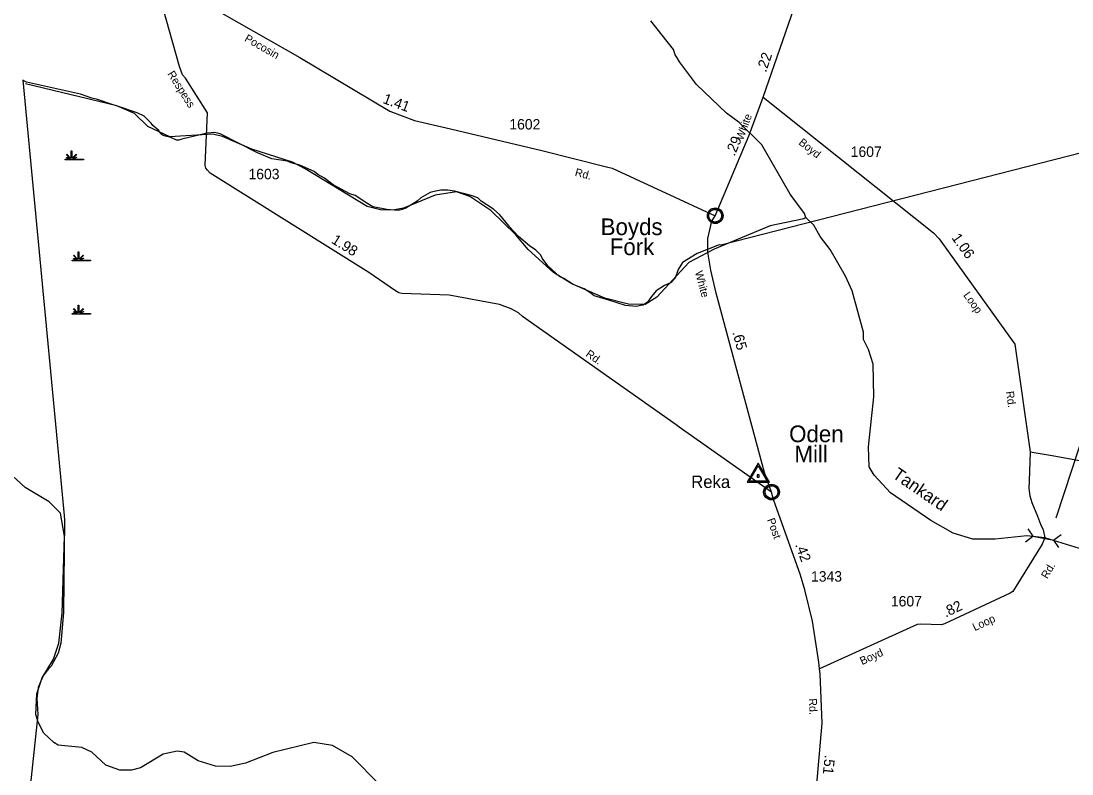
# Model space of a CAD drawing. Extents: x 2532689 to 2764727, y 536648 to 732970.
# Drawn here: x 2632520 to 2645127, y 653624 to 662660 of the extents above; entities that cross this region are included whole.
import ezdxf

# ---------------------------------------------------------------- set-up
doc = ezdxf.new("R2010")
doc.units = 0
for name, color, linetype in [('Exist Civil Demographics Community CELL', 7, 'Continuous'), ('Exist Civil Demographics Community Label', 7, 'Continuous'), ('Exist Hydrographic Creek Single Shore', 7, 'Continuous'), ('Exist Hydrographic Creek Single Shore Label', 7, 'Continuous'), ('Exist Hydrographic Swamp CELL', 7, 'Continuous'), ('Exist Road Secondary Mileage Hundredths English Label', 7, 'Continuous'), ('Exist Road Secondary Structure Pipe CELL', 7, 'Continuous'), ('Exist Road Secondary Structure Pipe Number Label', 7, 'Continuous'), ('Exist Road Secondary Type 51 Attributed', 7, 'Continuous'), ('Exist Road Secondary Type 51 Label', 7, 'Continuous'), ('Exist Road Secondary Type 51 Number Label', 7, 'Continuous'), ('Exist Survey Geodetic Marker CELL', 7, 'Continuous'), ('Exist Survey Geodetic Marker Label', 7, 'Continuous'), ('Exist Utilities Electrical Transmission Line', 7, 'Continuous')]:
    doc.layers.add(name, color=color, linetype=linetype)

msp = doc.modelspace()

# ---------------------------------------------------------------- linework, layer by layer
at = {"layer": 'Exist Civil Demographics Community CELL'}
for points in [[(2640770, 660335), (2640771, 660341), (2640773, 660348), (2640776, 660355), (2640779, 660361), (2640782, 660366), (2640786, 660371), (2640790, 660376), (2640794, 660380), (2640800, 660385), (2640805, 660389), (2640810, 660391), (2640815, 660394), (2640821, 660396), (2640826, 660398), (2640831, 660399), (2640836, 660400), (2640840, 660401), (2640846, 660401), (2640850, 660401), (2640856, 660401), (2640861, 660400), (2640866, 660399), (2640871, 660397), (2640876, 660395), (2640883, 660393), (2640889, 660389), (2640894, 660386), (2640899, 660382), (2640903, 660378), (2640907, 660374), (2640911, 660369), (2640914, 660365), (2640917, 660360), (2640919, 660355), (2640921, 660350), (2640923, 660345), (2640924, 660340), (2640925, 660334), (2640926, 660329), (2640926, 660323), (2640926, 660317), (2640925, 660312), (2640924, 660306), (2640923, 660300), (2640921, 660294), (2640919, 660289), (2640915, 660283), (2640912, 660278), (2640909, 660273), (2640904, 660268), (2640899, 660263), (2640894, 660259), (2640889, 660256), (2640885, 660253), (2640878, 660250), (2640871, 660247), (2640865, 660246), (2640858, 660245), (2640854, 660244), (2640849, 660244), (2640844, 660244), (2640839, 660244), (2640834, 660245), (2640828, 660246), (2640823, 660248), (2640818, 660250), (2640814, 660252), (2640810, 660254), (2640803, 660258), (2640797, 660262), (2640792, 660267), (2640788, 660271), (2640785, 660275), (2640782, 660280), (2640778, 660287), (2640776, 660290), (2640774, 660294), (2640772, 660302), (2640770, 660310), (2640769, 660315), (2640769, 660321), (2640769, 660326), (2640770, 660332)], [(2641445, 657020), (2641446, 657025), (2641448, 657032), (2641451, 657039), (2641454, 657045), (2641457, 657050), (2641461, 657056), (2641465, 657060), (2641470, 657065), (2641475, 657069), (2641481, 657073), (2641486, 657076), (2641491, 657078), (2641496, 657080), (2641502, 657082), (2641506, 657083), (2641511, 657084), (2641515, 657085), (2641521, 657085), (2641526, 657085), (2641531, 657085), (2641536, 657084), (2641541, 657083), (2641546, 657082), (2641551, 657080), (2641558, 657077), (2641564, 657073), (2641569, 657070), (2641575, 657066), (2641578, 657063), (2641582, 657058), (2641586, 657053), (2641589, 657049), (2641592, 657044), (2641595, 657039), (2641597, 657034), (2641598, 657029), (2641599, 657024), (2641600, 657018), (2641601, 657013), (2641601, 657007), (2641601, 657002), (2641601, 656996), (2641600, 656990), (2641598, 656984), (2641596, 656978), (2641594, 656973), (2641591, 656967), (2641587, 656962), (2641584, 656957), (2641580, 656953), (2641574, 656948), (2641569, 656944), (2641564, 656940), (2641560, 656938), (2641553, 656934), (2641546, 656932), (2641540, 656930), (2641534, 656929), (2641529, 656928), (2641525, 656928), (2641519, 656928), (2641515, 656929), (2641509, 656929), (2641503, 656931), (2641499, 656932), (2641493, 656934), (2641489, 656936), (2641485, 656938), (2641478, 656942), (2641473, 656946), (2641468, 656951), (2641463, 656956), (2641460, 656960), (2641457, 656964), (2641453, 656971), (2641451, 656974), (2641450, 656978), (2641447, 656987), (2641445, 656994), (2641445, 656999), (2641444, 657005), (2641444, 657010), (2641445, 657016)]]:
    msp.add_lwpolyline(points, close=True, dxfattribs=at)
for centre, radius in [((2640848, 660323), 94.3), ((2640847, 660323), 76.7), ((2641523, 657007), 94.3), ((2641523, 657007), 76.7)]:
    msp.add_circle(centre, radius, dxfattribs=at)
at = {"layer": 'Exist Hydrographic Creek Single Shore'}
for points in [[(2641936, 660303), (2641918, 660351), (2641746, 660581), (2641408, 661174), (2641136, 661443), (2640983, 661555), (2640625, 661898), (2640419, 662169), (2640393, 662217), (2640368, 662252), (2640349, 662317), (2640075, 662660)], [(2641936, 660303), (2641911, 660285), (2641505, 660200), (2640836, 659920), (2640531, 659763), (2640148, 659344), (2640008, 659259), (2639808, 659261), (2639523, 659332), (2639128, 659506), (2638908, 659642), (2638602, 659918), (2638456, 660093), (2638158, 660386), (2637905, 660553), (2637745, 660609), (2637487, 660569), (2637108, 660413), (2637000, 660392), (2636850, 660389), (2636673, 660435), (2635930, 660887), (2635778, 660966), (2635291, 661121), (2634938, 661274), (2634820, 661302), (2634305, 661268), (2634043, 661395), (2633882, 661549), (2633671, 661643), (2632573, 661904)], [(2645216, 656331), (2644801, 656460), (2644587, 656483), (2644205, 656441), (2643938, 656444), (2643703, 656516), (2643433, 656666), (2642951, 656998), (2642754, 657210), (2642694, 657309), (2642688, 657552), (2642750, 658152), (2642741, 658543), (2642688, 658718), (2642627, 658840), (2642625, 658925), (2642489, 659422), (2642410, 659596), (2642228, 659917), (2642108, 660073), (2642030, 660211), (2641936, 660303)], [(2636818, 653503), (2636494, 653831), (2636258, 653966), (2636032, 654003), (2635543, 653884), (2635212, 653753), (2635030, 653716), (2634855, 653719), (2634645, 653782), (2634476, 653887), (2634392, 653900), (2634226, 653864), (2633955, 653699), (2633847, 653671), (2633706, 653669), (2633538, 653731), (2633368, 653885), (2633250, 653943), (2632965, 653971), (2632915, 654001), (2632796, 654115), (2632726, 654247), (2632699, 654337), (2632710, 654587), (2632773, 654780), (2632909, 655003), (2632972, 655195), (2633014, 655555), (2633043, 656479), (2632995, 656753), (2632858, 656892), (2632572, 657061), (2632265, 657337)]]:
    msp.add_lwpolyline(points, dxfattribs=at)
at = {"layer": 'Exist Hydrographic Swamp CELL'}
for points in [[(2633050, 661000), (2633103, 661000), (2633105, 661004), (2633067, 661018), (2633070, 661024), (2633107, 661008), (2633109, 661011), (2633065, 661055), (2633070, 661060), (2633115, 661015), (2633121, 661017), (2633121, 661100), (2633129, 661100), (2633129, 661017), (2633135, 661015), (2633180, 661060), (2633185, 661055), (2633141, 661011), (2633143, 661007), (2633184, 661026), (2633186, 661021), (2633145, 661003), (2633147, 661000), (2633268, 661000), (2633268, 660993), (2633050, 660993)], [(2633134, 659788), (2633187, 659788), (2633189, 659792), (2633151, 659807), (2633154, 659812), (2633191, 659796), (2633193, 659799), (2633149, 659844), (2633154, 659849), (2633199, 659803), (2633205, 659806), (2633205, 659889), (2633213, 659889), (2633213, 659806), (2633219, 659803), (2633264, 659849), (2633269, 659844), (2633225, 659799), (2633227, 659796), (2633268, 659814), (2633270, 659809), (2633229, 659791), (2633231, 659788), (2633352, 659788), (2633352, 659781), (2633134, 659781)], [(2633134, 659149), (2633187, 659149), (2633189, 659153), (2633151, 659167), (2633154, 659173), (2633191, 659157), (2633193, 659160), (2633149, 659204), (2633154, 659209), (2633199, 659164), (2633205, 659166), (2633205, 659249), (2633213, 659249), (2633213, 659166), (2633219, 659164), (2633264, 659209), (2633269, 659204), (2633225, 659160), (2633227, 659156), (2633268, 659175), (2633270, 659170), (2633229, 659152), (2633231, 659149), (2633352, 659149), (2633352, 659142), (2633134, 659142)]]:
    msp.add_lwpolyline(points, close=True, dxfattribs=at)
at = {"layer": 'Exist Road Secondary Structure Pipe CELL'}
for p, q in [((2644597, 656567), (2644656, 656477)), ((2644569, 656412), (2644656, 656477)), ((2644656, 656477), (2644910, 656432)), ((2644997, 656496), (2644910, 656432)), ((2644970, 656341), (2644910, 656432))]:
    msp.add_line(p, q, dxfattribs=at)
at = {"layer": 'Exist Road Secondary Structure Pipe Number Label'}
msp.add_line((2644937, 656700), (2646016, 659994), dxfattribs=at)
at = {"layer": 'Exist Road Secondary Type 51 Attributed'}
msp.add_line((2641423, 661744), (2641793, 662818), dxfattribs=at)
for points in [[(2634101, 663255), (2634199, 663175), (2635865, 662223), (2636943, 661577), (2637242, 661467), (2637674, 661367), (2638766, 661107), (2639542, 660910), (2639611, 660892), (2640848, 660323)], [(2641523, 657007), (2640415, 657787), (2640379, 657814), (2638536, 659114), (2638489, 659159), (2638400, 659207), (2638261, 659257), (2637658, 659368), (2637089, 659390), (2637053, 659399), (2637013, 659422), (2636694, 659641), (2634789, 660835), (2634756, 660871), (2634738, 660894), (2634729, 660930), (2634757, 661557), (2634494, 661975), (2634459, 662012), (2634423, 662113), (2634101, 663255)], [(2640848, 660323), (2641256, 661290), (2641423, 661744)], [(2641423, 661744), (2643467, 660117), (2643534, 660046), (2644440, 658782), (2644627, 657490)], [(2641523, 657007), (2641440, 657244), (2640860, 659395), (2640794, 659668), (2640759, 659885), (2640758, 660051), (2640807, 660258), (2640848, 660323)], [(2644627, 657490), (2644614, 657143), (2644611, 657051), (2644621, 656962), (2644647, 656882), (2644713, 656720), (2644751, 656621), (2644783, 656553), (2644801, 656460), (2644769, 656384), (2644458, 655880), (2644418, 655815), (2644384, 655794), (2643599, 655425), (2643563, 655416), (2643315, 655423), (2643272, 655420), (2642100, 654886)], [(2644627, 657490), (2644890, 657447), (2646351, 657177), (2646965, 657061), (2648508, 656765), (2649583, 656566), (2649900, 656511), (2650148, 656461), (2650603, 656372), (2650781, 656324), (2650922, 656268), (2651840, 655889), (2651903, 655842), (2651944, 655813), (2651967, 655784), (2651995, 655757), (2652074, 655628), (2652825, 654062), (2652867, 652776), (2652876, 652673)], [(2642100, 654886), (2642092, 654967), (2642013, 655460), (2641923, 655836), (2641869, 656011), (2641545, 656920), (2641523, 657007)], [(2641983, 652206), (2641960, 652352), (2641958, 652444), (2641977, 652500), (2642130, 654234), (2642107, 654826), (2642100, 654886)]]:
    msp.add_lwpolyline(points, dxfattribs=at)
at = {"layer": 'Exist Survey Geodetic Marker CELL'}
for points in [[(2641497, 657127), (2641363, 657353), (2641229, 657127)], [(2641471, 657139), (2641255, 657139), (2641363, 657321)], [(2641375, 657186), (2641375, 657214), (2641351, 657214), (2641351, 657186)]]:
    msp.add_lwpolyline(points, close=True, dxfattribs=at)
at = {"layer": 'Exist Utilities Electrical Transmission Line'}
msp.add_lwpolyline([(2649582, 662188), (2640916, 659969), (2640893, 659972), (2640632, 659870), (2640454, 659760), (2640402, 659679), (2640366, 659574), (2640319, 659523), (2640240, 659485), (2640139, 659423), (2640085, 659354), (2640034, 659285), (2639983, 659250), (2639951, 659245), (2639904, 659232), (2639773, 659247), (2639570, 659309), (2639397, 659363), (2639344, 659400), (2639275, 659444), (2639142, 659499), (2639030, 659571), (2638979, 659594), (2638839, 659723), (2638772, 659815), (2638756, 659851), (2638696, 659909), (2638621, 659960), (2638489, 660073), (2638382, 660185), (2638372, 660200), (2638263, 660334), (2638189, 660400), (2638041, 660499), (2638000, 660536), (2637920, 660564), (2637719, 660616), (2637642, 660630), (2637558, 660631), (2637475, 660615), (2637427, 660600), (2637316, 660539), (2637271, 660498), (2637137, 660415), (2637091, 660398), (2637044, 660387), (2636907, 660396), (2636763, 660427), (2636742, 660430), (2636669, 660473), (2636527, 660566), (2636463, 660584), (2636266, 660694), (2636161, 660772), (2636080, 660818), (2636035, 660853), (2635865, 660929), (2635761, 660957), (2635718, 660976), (2635530, 661006), (2635356, 661078), (2634911, 661304), (2634846, 661323), (2634755, 661313), (2634450, 661242), (2634412, 661231), (2634384, 661230), (2634317, 661261), (2634255, 661276), (2634219, 661291), (2634191, 661314), (2634172, 661346), (2634101, 661404), (2634082, 661432), (2633996, 661518), (2633915, 661556), (2633679, 661639), (2633625, 661652), (2633437, 661716), (2633371, 661734), (2633234, 661781), (2632585, 661925), (2632542, 661950), (2633038, 656726), (2633041, 656670), (2633029, 655564), (2632997, 655193), (2632964, 655074), (2632881, 654920), (2632850, 654888), (2632792, 654810), (2632754, 654731), (2632727, 654661), (2632712, 654530), (2632724, 654338), (2632588, 653053)], dxfattribs=at)

# ---------------------------------------------------------------- texts
at = {"layer": 'Exist Civil Demographics Community Label'}
for s, p in [('Boyds', (2639473, 660091)), ('Fork', (2639582, 659851)), ('Oden', (2641734, 657606)), ('Mill', (2641798, 657366))]:
    msp.add_text(s, height=200, dxfattribs=at).set_placement(p)
at = {"layer": 'Exist Hydrographic Creek Single Shore Label'}
msp.add_text('Tankard', height=150, rotation=325.4636, dxfattribs=at).set_placement((2642961, 657188))
at = {"layer": 'Exist Road Secondary Mileage Hundredths English Label'}
for s, rotation, p in [('.22', 70.9833, (2641457, 662037)), ('1.41', 339.8025, (2636851, 661678)), ('.29', 67.0898, (2641079, 661030)), ('1.06', 305.6327, (2643677, 660058)), ('1.98', 327.9135, (2636234, 660003)), ('.65', 285.0774, (2641052, 658924)), ('.42', 289.6196, (2641805, 656375)), ('.82', 25.1913, (2643613, 655501)), ('.51', 263.9996, (2642162, 653855))]:
    msp.add_text(s, height=125, rotation=rotation, dxfattribs=at).set_placement(p)
at = {"layer": 'Exist Road Secondary Type 51 Label'}
for s, rotation, p in [('Pocosin', 330.2617, (2635193, 662424)), ('Respess', 302.2481, (2634273, 662025)), ('White', 69.8952, (2641179, 661221)), ('Boyd', 321.4778, (2641840, 661187)), ('Rd.', 345.7601, (2639158, 660803)), ('White', 285.0774, (2640603, 659648)), ('Loop', 305.6327, (2643819, 659369)), ('Rd.', 324.8127, (2639286, 658645)), ('Rd.', 278.2161, (2644335, 658212)), ('Post', 289.6196, (2641468, 656676)), ('Rd.', 59.8632, (2644832, 655959)), ('Loop', 25.1912, (2643961, 655337)), ('Boyd', 24.4922, (2642609, 654930)), ('Rd.', 272.2223, (2641971, 654530))]:
    msp.add_text(s, height=95, rotation=rotation, dxfattribs=at).set_placement(p)
at = {"layer": 'Exist Road Secondary Type 51 Number Label'}
for s, p in [('1602', (2638378, 661358)), ('1607', (2642473, 661029)), ('1603', (2635249, 660761)), ('1343', (2641997, 655933)), ('1607', (2642955, 655635))]:
    msp.add_text(s, height=125, dxfattribs=at).set_placement(p)
at = {"layer": 'Exist Survey Geodetic Marker Label'}
msp.add_text('Reka', height=150, dxfattribs=at).set_placement((2640559, 657056))

doc.saveas('drawing.dxf')
